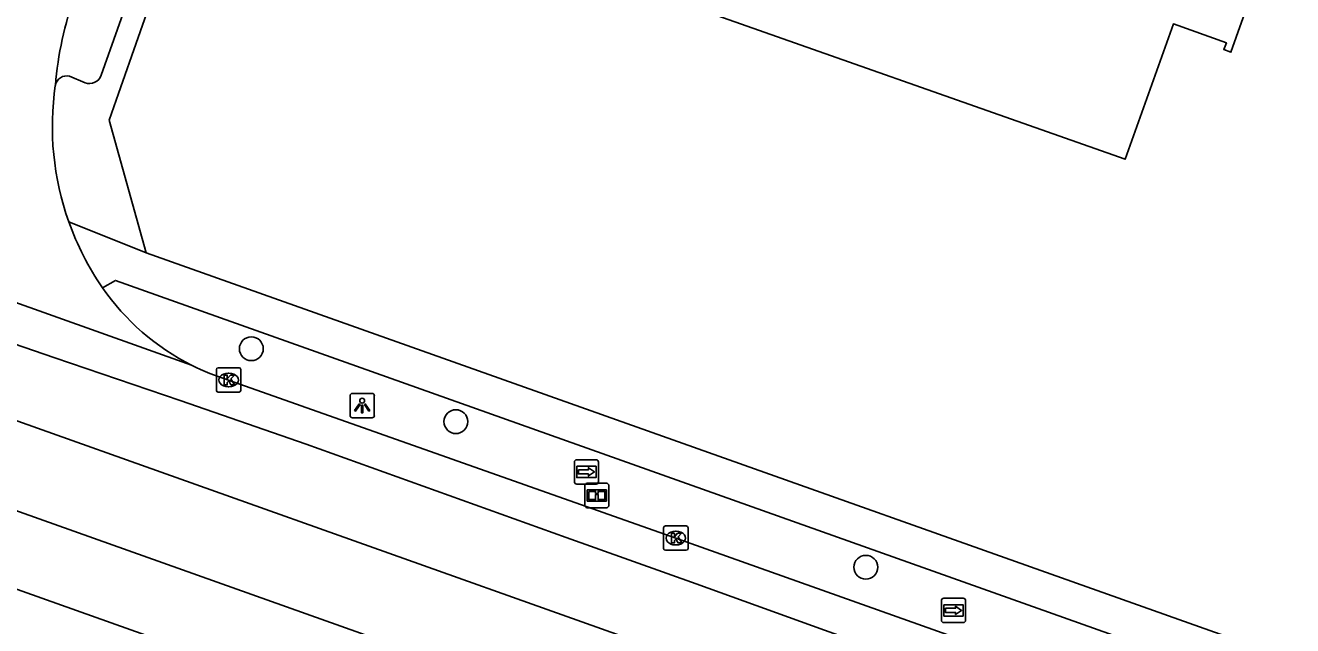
# Model space of a CAD drawing. Extents: x 155018 to 156648, y 383980 to 385733.
# Drawn here: x 155664.5 to 155716.5, y 385165.3 to 385189.9 of the extents above; entities that cross this region are included whole.
import ezdxf

# ---------------------------------------------------------------- set-up
doc = ezdxf.new("R2010")
doc.units = 0
for name, color, linetype in [('IMGEO_Boom', 7, 'Continuous'), ('IMGEO_Informatiebord', 7, 'Continuous'), ('IMGEO_Kolk', 7, 'Continuous'), ('IMGEO_Lichtpunt', 7, 'Continuous'), ('IMGEO_OVBaan_gesloten', 7, 'Continuous'), ('IMGEO_Pand', 7, 'Continuous'), ('IMGEO_Rijbaan_lokaal_gesloten', 7, 'Continuous'), ('IMGEO_Voetpad_open', 7, 'Continuous'), ('IMGEO_Wegwijzer', 7, 'Continuous')]:
    doc.layers.add(name, color=color, linetype=linetype)

msp = doc.modelspace()

# ---------------------------------------------------------------- linework, layer by layer
at = {"layer": 'IMGEO_Boom'}
for centre in [(155673.749, 385176.634), (155682.138, 385173.642), (155698.951, 385167.671)]:
    msp.add_circle(centre, 0.489, dxfattribs=at)
at = {"layer": 'IMGEO_Informatiebord'}
for p, q in [((155687.522, 385171.114), (155688.312, 385171.114)), ((155688.312, 385171.114), (155687.522, 385171.114)), ((155687.422, 385170.214), (155687.422, 385171.014)), ((155687.422, 385171.014), (155687.422, 385170.214)), ((155688.412, 385171.014), (155688.412, 385170.214)), ((155688.412, 385170.214), (155688.412, 385171.014)), ((155688.312, 385170.114), (155687.522, 385170.114)), ((155687.522, 385170.114), (155688.312, 385170.114))]:
    msp.add_line(p, q, dxfattribs=at)
for points in [[(155687.523, 385170.846), (155688.311, 385170.846), (155688.311, 385170.382), (155687.523, 385170.382), (155687.523, 385170.846)], [(155687.588, 385170.781), (155687.588, 385170.447), (155687.863, 385170.447), (155687.864, 385170.66), (155687.968, 385170.661), (155687.969, 385170.447), (155688.246, 385170.447), (155688.246, 385170.781), (155687.97, 385170.781), (155687.97, 385170.701), (155687.864, 385170.701), (155687.864, 385170.781), (155687.588, 385170.781)]]:
    msp.add_lwpolyline(points, dxfattribs=at)
for centre, start, end in [((155687.522, 385171.014), 90, 180), ((155687.522, 385171.014), 90, 180), ((155688.312, 385171.014), 0, 90), ((155688.312, 385171.014), 360, 90), ((155687.522, 385170.214), 180, 270), ((155687.522, 385170.214), 180, 270), ((155688.312, 385170.214), 270, 0), ((155688.312, 385170.214), 270, 0)]:
    msp.add_arc(centre, 0.1, start, end, dxfattribs=at)
at = {"layer": 'IMGEO_Kolk'}
for p, q in [((155672.317, 385174.926), (155672.317, 385175.778)), ((155672.392, 385175.852), (155673.244, 385175.852)), ((155673.318, 385175.778), (155673.318, 385174.926)), ((155672.805, 385175.632), (155672.83, 385175.632)), ((155673.244, 385174.852), (155672.392, 385174.852)), ((155672.828, 385175.072), (155672.803, 385175.072)), ((155690.656, 385168.44), (155690.656, 385169.292)), ((155690.731, 385169.366), (155691.583, 385169.366)), ((155691.144, 385169.146), (155691.169, 385169.146)), ((155691.657, 385169.292), (155691.657, 385168.44)), ((155691.167, 385168.586), (155691.142, 385168.586)), ((155691.583, 385168.366), (155690.731, 385168.366))]:
    msp.add_line(p, q, dxfattribs=at)
for points in [[(155672.317, 385174.926), (155672.317, 385175.778)], [(155672.392, 385175.852), (155673.244, 385175.852)], [(155673.318, 385175.778), (155673.318, 385174.926)], [(155672.638, 385175.552), (155672.761, 385175.552), (155672.761, 385175.401), (155672.891, 385175.552), (155673.055, 385175.552), (155672.909, 385175.401), (155673.062, 385175.152), (155672.91, 385175.152), (155672.825, 385175.316), (155672.761, 385175.249), (155672.761, 385175.152), (155672.638, 385175.152), (155672.638, 385175.552)], [(155673.244, 385174.852), (155672.392, 385174.852)], [(155690.656, 385168.44), (155690.656, 385169.292)], [(155690.731, 385169.366), (155691.583, 385169.366)], [(155690.977, 385169.066), (155691.1, 385169.066), (155691.1, 385168.915), (155691.23, 385169.066), (155691.394, 385169.066), (155691.248, 385168.915), (155691.401, 385168.666), (155691.249, 385168.666), (155691.164, 385168.83), (155691.1, 385168.763), (155691.1, 385168.666), (155690.977, 385168.666), (155690.977, 385169.066)], [(155691.657, 385169.292), (155691.657, 385168.44)], [(155691.583, 385168.366), (155690.731, 385168.366)]]:
    msp.add_lwpolyline(points, dxfattribs=at)
for centre, start, end in [((155672.394, 385175.776), 91.552, 178.448), ((155672.394, 385175.776), 91.552, 178.448), ((155673.242, 385175.776), 1.552, 88.448), ((155673.242, 385175.776), 1.552, 88.448), ((155672.394, 385174.928), 181.552, 268.448), ((155672.394, 385174.928), 181.552, 268.448), ((155673.242, 385174.928), 271.552, 358.448), ((155673.242, 385174.928), 271.552, 358.448), ((155690.733, 385169.29), 91.552, 178.448), ((155690.733, 385169.29), 91.552, 178.448), ((155691.581, 385169.29), 1.552, 88.448), ((155691.581, 385169.29), 1.552, 88.448), ((155690.733, 385168.442), 181.552, 268.448), ((155690.733, 385168.442), 181.552, 268.448), ((155691.581, 385168.442), 271.552, 358.448), ((155691.581, 385168.442), 271.552, 358.448)]:
    msp.add_arc(centre, 0.0765, start, end, dxfattribs=at)
for centre, major_axis, ratio, start_param, end_param in [((155672.804, 385175.352), (-0.387, 0.002), 0.722429, 4.712389, 7.853982), ((155672.829, 385175.352), (-0.39, 0.002), 0.717154, 1.570796, 4.712389), ((155691.143, 385168.866), (-0.387, 0.002), 0.722429, 4.712389, 7.853982), ((155691.168, 385168.866), (-0.39, 0.002), 0.717154, 1.570796, 4.712389)]:
    msp.add_ellipse(centre, major_axis=major_axis, ratio=ratio, start_param=start_param, end_param=end_param, dxfattribs=at)
at = {"layer": 'IMGEO_Lichtpunt'}
for p, q in [((155677.797, 385174.704), (155677.797, 385173.897)), ((155677.797, 385174.704), (155677.797, 385173.897)), ((155678.699, 385174.799), (155677.891, 385174.799)), ((155678.699, 385174.799), (155677.891, 385174.799)), ((155678.793, 385173.897), (155678.793, 385174.704)), ((155678.793, 385173.897), (155678.793, 385174.704)), ((155677.891, 385173.803), (155678.699, 385173.803)), ((155677.891, 385173.803), (155678.699, 385173.803))]:
    msp.add_line(p, q, dxfattribs=at)
for points in [[(155678.171, 385174.368), (155678.21, 385174.34), (155678.022, 385174.078), (155677.984, 385174.105), (155678.171, 385174.368)], [(155678.273, 385174.32), (155678.32, 385174.32), (155678.32, 385173.998), (155678.273, 385173.998), (155678.273, 385174.32)], [(155678.383, 385174.34), (155678.421, 385174.367), (155678.608, 385174.105), (155678.569, 385174.077), (155678.383, 385174.34)]]:
    msp.add_lwpolyline(points, dxfattribs=at)
msp.add_circle((155678.296, 385174.502), 0.0994, dxfattribs=at)
for centre, start, end in [((155677.891, 385174.704), 90, 180), ((155677.891, 385174.704), 90, 180), ((155678.699, 385174.704), 0, 90), ((155678.699, 385174.704), 0, 90), ((155677.891, 385173.897), 180, 270), ((155677.891, 385173.897), 180, 270), ((155678.699, 385173.897), 270, 0), ((155678.699, 385173.897), 270, 360)]:
    msp.add_arc(centre, 0.0946, start, end, dxfattribs=at)
at = {"layer": 'IMGEO_OVBaan_gesloten'}
for points in [[(155744.054, 385145.242), (155731.549, 385149.692), (155687.304, 385165.428), (155623.968, 385187.963)], [(155740.672, 385142.775), (155686.135, 385162.154), (155622.855, 385184.672)]]:
    msp.add_lwpolyline(points, dxfattribs=at)
at = {"layer": 'IMGEO_Pand'}
msp.add_lwpolyline([(155720.496, 385215.647), (155714.91, 385199.799), (155717.528, 385198.867), (155715.583, 385193.504), (155713.921, 385188.788), (155713.627, 385188.904), (155713.733, 385189.172), (155711.565, 385189.952), (155709.58, 385184.405), (155690.624, 385191.097), (155688.452, 385191.872), (155689.001, 385193.47), (155688.537, 385193.635)], dxfattribs=at)
at = {"layer": 'IMGEO_Rijbaan_lokaal_gesloten'}
for points in [[(155557.9, 385204.567), (155590.359, 385193.1), (155633.902, 385177.519), (155691.943, 385156.871), (155720.534, 385146.692), (155727.048, 385144.078), (155745.946, 385136.269), (155751.443, 385134.141), (155754.812, 385131.974), (155774.682, 385119.558)], [(155671.302, 385175.959), (155646.637, 385184.747)], [(155718.582, 385157.495), (155713.102, 385159.428), (155707.747, 385161.333), (155702.499, 385163.215), (155697.25, 385165.098), (155691.987, 385166.986), (155686.659, 385168.897), (155681.331, 385170.808), (155676.003, 385172.719), (155670.833, 385174.503), (155665.693, 385176.263), (155660.553, 385178.023)], [(155743.307, 385151.019), (155732.763, 385154.089), (155731.81, 385154.389), (155726.871, 385156.155), (155708.503, 385162.696), (155691.157, 385168.865), (155672.818, 385175.35)]]:
    msp.add_lwpolyline(points, dxfattribs=at)
for centre, radius, start, end in [((155679.838, 385186.289), 14.172, 159.9581, 175.3702), ((155677.248, 385185.743), 11.66, 171.667, 199.5635), ((155677.214, 385185.73), 11.623, 199.5603, 214.5659), ((155675.696, 385184.715), 9.797, 214.7141, 243.3523), ((155675.703, 385184.724), 9.808, 243.3366, 252.8913)]:
    msp.add_arc(centre, radius, start, end, dxfattribs=at)
at = {"layer": 'IMGEO_Voetpad_open'}
for points in [[(155669.725, 385191.858), (155669.92, 385191.7), (155668.302, 385187.1), (155667.923, 385186.008), (155669.441, 385180.56)], [(155668.926, 385191.639), (155667.594, 385187.856)], [(155666.929, 385187.539), (155666.286, 385187.81)], [(155669.441, 385180.56), (155666.262, 385181.839)], [(155669.441, 385180.56), (155730.029, 385159.047), (155744.199, 385153.889), (155748.543, 385152.39), (155750.886, 385151.839)], [(155667.643, 385179.136), (155668.172, 385179.431), (155729.659, 385157.574), (155743.78, 385152.434), (155743.307, 385151.019)]]:
    msp.add_lwpolyline(points, dxfattribs=at)
for centre, radius, start, end in [((155666.173, 385187.357), 0.467, 75.9708, 170.6226), ((155667.106, 385188.024), 0.516, 249.9657, 341.0078)]:
    msp.add_arc(centre, radius, start, end, dxfattribs=at)
at = {"layer": 'IMGEO_Wegwijzer'}
for p, q in [((155686.996, 385171.182), (155686.996, 385171.982)), ((155686.996, 385171.982), (155686.996, 385171.182)), ((155687.096, 385172.082), (155687.886, 385172.082)), ((155687.886, 385172.082), (155687.096, 385172.082)), ((155687.986, 385171.982), (155687.986, 385171.182)), ((155687.986, 385171.182), (155687.986, 385171.982)), ((155687.886, 385171.082), (155687.096, 385171.082)), ((155687.096, 385171.082), (155687.886, 385171.082)), ((155702.15, 385166.403), (155702.94, 385166.403)), ((155702.94, 385166.403), (155702.15, 385166.403)), ((155702.05, 385165.503), (155702.05, 385166.303)), ((155702.05, 385166.303), (155702.05, 385165.503)), ((155703.04, 385166.303), (155703.04, 385165.503)), ((155703.04, 385165.503), (155703.04, 385166.303)), ((155702.94, 385165.403), (155702.15, 385165.403)), ((155702.15, 385165.403), (155702.94, 385165.403))]:
    msp.add_line(p, q, dxfattribs=at)
for points in [[(155687.097, 385171.814), (155687.885, 385171.814), (155687.885, 385171.35), (155687.097, 385171.35), (155687.097, 385171.814)], [(155687.162, 385171.666), (155687.162, 385171.582), (155687.162, 385171.498), (155687.573, 385171.498), (155687.573, 385171.415), (155687.82, 385171.582), (155687.573, 385171.749), (155687.573, 385171.666), (155687.162, 385171.666)], [(155702.151, 385166.135), (155702.939, 385166.135), (155702.939, 385165.671), (155702.151, 385165.671), (155702.151, 385166.135)], [(155702.216, 385165.987), (155702.216, 385165.903), (155702.216, 385165.819), (155702.627, 385165.819), (155702.627, 385165.736), (155702.874, 385165.903), (155702.627, 385166.07), (155702.627, 385165.987), (155702.216, 385165.987)]]:
    msp.add_lwpolyline(points, dxfattribs=at)
for centre, start, end in [((155687.096, 385171.982), 90, 180), ((155687.096, 385171.982), 90, 180), ((155687.886, 385171.982), 0, 90), ((155687.886, 385171.982), 360, 90), ((155687.096, 385171.182), 180, 270), ((155687.096, 385171.182), 180, 270), ((155687.886, 385171.182), 270, 0), ((155687.886, 385171.182), 270, 0), ((155702.15, 385166.303), 90, 180), ((155702.15, 385166.303), 90, 180), ((155702.94, 385166.303), 0, 90), ((155702.94, 385166.303), 360, 90), ((155702.15, 385165.503), 180, 270), ((155702.15, 385165.503), 180, 270), ((155702.94, 385165.503), 270, 0), ((155702.94, 385165.503), 270, 0)]:
    msp.add_arc(centre, 0.1, start, end, dxfattribs=at)

doc.saveas('drawing.dxf')
